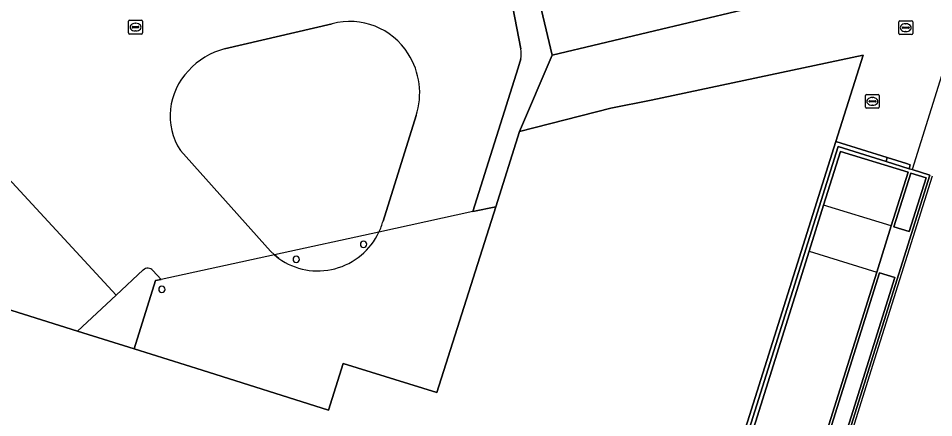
# Model space of a CAD drawing. Extents: x 160675 to 161153, y 383241 to 383714.
# Drawn here: x 160986.7 to 161053, y 383407.9 to 383436.8 of the extents above; entities that cross this region are included whole.
import ezdxf

# ---------------------------------------------------------------- set-up
doc = ezdxf.new("R2010")
doc.units = 0
for name, color, linetype in [('IMGEO_Groenvoorziening', 7, 'Continuous'), ('IMGEO_Hek', 7, 'Continuous'), ('IMGEO_Lijnafwatering', 7, 'Continuous'), ('IMGEO_Muur', 7, 'Continuous'), ('IMGEO_Pand', 7, 'Continuous'), ('IMGEO_Pand_overbouw', 7, 'Continuous'), ('IMGEO_Rijbaan_lokaal_open', 7, 'Continuous'), ('IMGEO_Rioolput', 7, 'Continuous'), ('IMGEO_Verkeerseiland_halfverhard', 7, 'Continuous'), ('IMGEO_Voetgangersgebied_open', 7, 'Continuous'), ('IMGEO_Voetpad_gesloten', 7, 'Continuous'), ('IMGEO_Voetpad_open', 7, 'Continuous')]:
    doc.layers.add(name, color=color, linetype=linetype)

msp = doc.modelspace()

# ---------------------------------------------------------------- linework, layer by layer
at = {"layer": 'IMGEO_Groenvoorziening'}
msp.add_lwpolyline([(160953.343, 383421.851), (160952.833, 383420.05), (160959.432, 383417.969), (160960.033, 383417.764), (160958.824, 383413.95), (160958.896, 383413.432), (160959.074, 383412.139), (160959.179, 383412.106), (160964.397, 383410.461), (160967.849, 383421.416), (160990.957, 383414.155), (160993.778, 383416.768), (160985.645, 383425.552)], dxfattribs=at)
for points in [[(161051.233, 383421.375), (161052.451, 383425.256), (161051.334, 383425.597), (161050.111, 383421.717)], [(161039.284, 383383.304), (161050.181, 383418.024), (161049.074, 383418.364), (161038.161, 383383.655)]]:
    msp.add_lwpolyline(points, close=True, dxfattribs=at)
at = {"layer": 'IMGEO_Hek'}
msp.add_lwpolyline([(161049.64, 383426.719), (161045.909, 383427.885)], dxfattribs=at)
at = {"layer": 'IMGEO_Lijnafwatering'}
for points in [[(161059.617, 383435.13), (161054.833, 383436.641), (161051.429, 383425.846)], [(161046.662, 383405.512), (161048.746, 383412.14), (161052.914, 383425.398)]]:
    msp.add_lwpolyline(points, dxfattribs=at)
at = {"layer": 'IMGEO_Muur'}
for points in [[(161049.551, 383426.438), (161046.083, 383427.531), (161032.515, 383384.431), (161035.432, 383383.524), (161039.196, 383382.354), (161040.28, 383385.878), (161052.723, 383425.456), (161051.429, 383425.846), (161051.214, 383425.911)], [(161048.883, 383418.423), (161037.97, 383383.715), (161033.081, 383385.244), (161043.97, 383419.933), (161045.017, 383423.27), (161046.236, 383427.152), (161051.143, 383425.655), (161049.92, 383421.775)], [(161051.233, 383421.375), (161050.111, 383421.717), (161051.334, 383425.597), (161052.451, 383425.256)], [(161039.284, 383383.304), (161038.161, 383383.655), (161049.074, 383418.364), (161050.181, 383418.024)]]:
    msp.add_lwpolyline(points, close=True, dxfattribs=at)
at = {"layer": 'IMGEO_Pand'}
for points in [[(161011.858, 383494.285), (161014.465, 383483.45), (161014.985, 383481.288), (161022.819, 383448.908), (161021.892, 383448.714), (161025.358, 383434.141), (161049.535, 383439.901), (161049.507, 383440.018), (161053.275, 383449.133)], [(160984.676, 383377.898), (160992.903, 383375.323), (160998.821, 383373.471), (160999.845, 383376.812), (161000, 383376.764), (161006.596, 383374.71), (161009.264, 383383.247), (161009.323, 383383.438), (161011.968, 383391.902), (161032.552, 383385.506), (161045.909, 383427.885), (161047.883, 383434.148), (161032.528, 383430.873), (161029.611, 383430.31), (161022.993, 383428.609), (161021.266, 383423.165), (161016.995, 383409.701), (161010.218, 383411.816), (161009.156, 383408.436), (161000, 383411.313), (160995.072, 383412.862), (160990.957, 383414.155), (160967.849, 383421.416)]]:
    msp.add_lwpolyline(points, dxfattribs=at)
msp.add_lwpolyline([(161049.64, 383426.719), (161049.551, 383426.438), (161051.214, 383425.911), (161051.306, 383426.202), (161051.018, 383426.293)], close=True, dxfattribs=at)
for centre, start, end in [((161011.688, 383420.44), 90, 270), ((161011.688, 383420.44), 270, 90), ((161006.81, 383419.349), 90, 270), ((161006.81, 383419.349), 270, 90), ((160997.079, 383417.175), 90, 270), ((160997.079, 383417.175), 270, 90)]:
    msp.add_arc(centre, 0.23, start, end, dxfattribs=at)
at = {"layer": 'IMGEO_Pand_overbouw'}
msp.add_lwpolyline([(161021.266, 383423.165), (161019.614, 383422.806), (161012.809, 383421.326), (161005.24, 383419.681), (160997.029, 383417.896), (160996.626, 383417.808), (160995.072, 383412.862), (161000, 383411.313), (161009.156, 383408.436), (161010.218, 383411.816), (161016.995, 383409.701)], close=True, dxfattribs=at)
at = {"layer": 'IMGEO_Rijbaan_lokaal_open'}
for points in [[(161023.095, 383434.591), (161020.237, 383449.35)], [(161004.5, 383442.322), (161004.109, 383442.247), (161003.933, 383442.245), (161002.961, 383441.809), (160982.974, 383436.943), (160983.118, 383436.334), (160982.31, 383436.079), (160983.287, 383431.735), (160984.098, 383431.98), (160985.645, 383425.552), (160993.778, 383416.768), (160995.733, 383418.579)], [(161001.625, 383434.6), (161009.411, 383436.408)], [(160996.431, 383418.549), (160997.029, 383417.896), (160996.626, 383417.808), (160995.072, 383412.862), (161000, 383411.313), (161009.156, 383408.436), (161010.218, 383411.816), (161016.995, 383409.701), (161021.266, 383423.165), (161019.614, 383422.806), (161022.883, 383433.221), (161023.089, 383433.867)], [(161015.496, 383429.76), (161013.101, 383422.12)], [(161005.542, 383419.419), (161005.24, 383419.681), (161004.949, 383419.934), (160998.419, 383427.231)]]:
    msp.add_lwpolyline(points, dxfattribs=at)
for centre, radius, start, end in [((161010.698, 383431.58), 4.996, 32.21624, 104.92816), ((161003.026, 383429.318), 5.464, 104.85359, 137.47096), ((161020.679, 383434.249), 2.44, 350.99468, 8.05569), ((161010.491, 383431.401), 5.267, 341.8475, 32.66666), ((161002.354, 383429.756), 4.676, 135.85773, 212.6838), ((161008.306, 383423.433), 4.972, 334.92815, 344.68903), ((161008.378, 383423.41), 4.896, 234.60029, 334.80765), ((160996.067, 383418.216), 0.493, 42.41861, 132.65928), ((160997.079, 383417.175), 0.23, 90, 270), ((160997.079, 383417.175), 0.23, 270, 90)]:
    msp.add_arc(centre, radius, start, end, dxfattribs=at)
at = {"layer": 'IMGEO_Rioolput'}
for p, q in [((160994.669, 383435.744), (160994.669, 383436.596)), ((160994.744, 383436.67), (160995.596, 383436.67)), ((160995.157, 383436.45), (160995.182, 383436.45)), ((160995.67, 383436.596), (160995.67, 383435.744)), ((161050.477, 383435.702), (161050.477, 383436.554)), ((161050.552, 383436.628), (161051.404, 383436.628)), ((161050.965, 383436.408), (161050.99, 383436.408)), ((161051.478, 383436.554), (161051.478, 383435.702)), ((160995.596, 383435.67), (160994.744, 383435.67)), ((160994.928, 383436.164), (160994.928, 383436.176)), ((160995.366, 383436.127), (160994.968, 383436.127)), ((160994.971, 383436.213), (160995.369, 383436.213)), ((160995.18, 383435.89), (160995.155, 383435.89)), ((160995.412, 383436.176), (160995.412, 383436.164)), ((161050.736, 383436.122), (161050.736, 383436.134)), ((161051.174, 383436.085), (161050.776, 383436.085)), ((161050.779, 383436.171), (161051.177, 383436.171)), ((161050.988, 383435.848), (161050.963, 383435.848)), ((161051.22, 383436.134), (161051.22, 383436.122)), ((161051.404, 383435.628), (161050.552, 383435.628)), ((161048.054, 383430.365), (161048.054, 383431.217)), ((161048.129, 383431.291), (161048.981, 383431.291)), ((161048.542, 383431.071), (161048.567, 383431.071)), ((161049.055, 383431.217), (161049.055, 383430.365)), ((161048.313, 383430.785), (161048.313, 383430.797)), ((161048.751, 383430.748), (161048.353, 383430.748)), ((161048.356, 383430.834), (161048.754, 383430.834)), ((161048.565, 383430.511), (161048.54, 383430.511)), ((161048.797, 383430.797), (161048.797, 383430.785)), ((161048.981, 383430.291), (161048.129, 383430.291))]:
    msp.add_line(p, q, dxfattribs=at)
for points in [[(160994.669, 383435.744), (160994.669, 383436.596)], [(160994.744, 383436.67), (160995.596, 383436.67)], [(160995.67, 383436.596), (160995.67, 383435.744)], [(161050.477, 383435.702), (161050.477, 383436.554)], [(161050.552, 383436.628), (161051.404, 383436.628)], [(161051.478, 383436.554), (161051.478, 383435.702)], [(160995.596, 383435.67), (160994.744, 383435.67)], [(161051.404, 383435.628), (161050.552, 383435.628)], [(161048.054, 383430.365), (161048.054, 383431.217)], [(161048.129, 383431.291), (161048.981, 383431.291)], [(161049.055, 383431.217), (161049.055, 383430.365)], [(161048.981, 383430.291), (161048.129, 383430.291)]]:
    msp.add_lwpolyline(points, dxfattribs=at)
for centre, radius, start, end in [((160994.746, 383436.594), 0.0765, 91.55205, 178.44795), ((160994.746, 383436.594), 0.0765, 91.55205, 178.44795), ((160995.594, 383436.594), 0.0765, 1.55205, 88.44795), ((160995.594, 383436.594), 0.0765, 1.55205, 88.44795), ((161050.554, 383436.552), 0.0765, 91.55205, 178.44795), ((161050.554, 383436.552), 0.0765, 91.55205, 178.44795), ((161051.402, 383436.552), 0.0765, 1.55205, 88.44795), ((161051.402, 383436.552), 0.0765, 1.55205, 88.44795), ((160994.746, 383435.746), 0.0765, 181.55205, 268.44795), ((160994.746, 383435.746), 0.0765, 181.55205, 268.44795), ((160994.968, 383436.173), 0.0403, 85.87752, 175.75265), ((160994.965, 383436.163), 0.0366, 178.93798, 274.71019), ((160995.369, 383436.17), 0.043, 264.86636, 352.45326), ((160995.373, 383436.175), 0.0386, 1.73085, 96.63898), ((160995.594, 383435.746), 0.0765, 271.55205, 358.44795), ((160995.594, 383435.746), 0.0765, 271.55205, 358.44795), ((161050.554, 383435.704), 0.0765, 181.55205, 268.44795), ((161050.554, 383435.704), 0.0765, 181.55205, 268.44795), ((161050.776, 383436.131), 0.0403, 85.87752, 175.75265), ((161050.773, 383436.121), 0.0366, 178.93798, 274.71019), ((161051.177, 383436.128), 0.043, 264.86636, 352.45326), ((161051.181, 383436.133), 0.0386, 1.73085, 96.63898), ((161051.402, 383435.704), 0.0765, 271.55205, 358.44795), ((161051.402, 383435.704), 0.0765, 271.55205, 358.44795), ((161048.131, 383431.215), 0.0765, 91.55205, 178.44795), ((161048.131, 383431.215), 0.0765, 91.55205, 178.44795), ((161048.979, 383431.215), 0.0765, 1.55205, 88.44795), ((161048.979, 383431.215), 0.0765, 1.55205, 88.44795), ((161048.131, 383430.367), 0.0765, 181.55205, 268.44795), ((161048.131, 383430.367), 0.0765, 181.55205, 268.44795), ((161048.353, 383430.794), 0.0403, 85.87752, 175.75265), ((161048.35, 383430.784), 0.0366, 178.93798, 274.71019), ((161048.754, 383430.791), 0.043, 264.86636, 352.45326), ((161048.758, 383430.796), 0.0386, 1.73085, 96.63898), ((161048.979, 383430.367), 0.0765, 271.55205, 358.44795), ((161048.979, 383430.367), 0.0765, 271.55205, 358.44795)]:
    msp.add_arc(centre, radius, start, end, dxfattribs=at)
for centre, major_axis, ratio, start_param, end_param in [((160995.156, 383436.17), (-0.387, 0.002), 0.722429, 4.712389, 7.853982), ((160995.181, 383436.17), (-0.39, 0.002), 0.717154, 1.570796, 4.712389), ((161050.964, 383436.128), (-0.387, 0.002), 0.722429, 4.712389, 7.853982), ((161050.989, 383436.128), (-0.39, 0.002), 0.717154, 1.570796, 4.712389), ((161048.541, 383430.791), (-0.387, 0.002), 0.722429, 4.712389, 7.853982), ((161048.566, 383430.791), (-0.39, 0.002), 0.717154, 1.570796, 4.712389)]:
    msp.add_ellipse(centre, major_axis=major_axis, ratio=ratio, start_param=start_param, end_param=end_param, dxfattribs=at)
at = {"layer": 'IMGEO_Verkeerseiland_halfverhard'}
for points in [[(161009.411, 383436.408), (161001.625, 383434.6)], [(161013.101, 383422.12), (161015.496, 383429.76)], [(160998.419, 383427.231), (161004.949, 383419.934), (161005.24, 383419.681), (161005.542, 383419.419)]]:
    msp.add_lwpolyline(points, dxfattribs=at)
for centre, radius, start, end in [((161010.698, 383431.58), 4.996, 32.21624, 104.92816), ((161003.026, 383429.318), 5.464, 104.85359, 137.47096), ((161010.491, 383431.401), 5.267, 341.8475, 32.66666), ((161002.354, 383429.756), 4.676, 135.85773, 212.6838), ((161008.306, 383423.433), 4.972, 334.92815, 344.68903), ((161008.378, 383423.41), 4.896, 234.60029, 334.80765), ((161011.688, 383420.44), 0.23, 90, 270), ((161011.688, 383420.44), 0.23, 270, 90), ((161006.81, 383419.349), 0.23, 90, 270), ((161006.81, 383419.349), 0.23, 270, 90)]:
    msp.add_arc(centre, radius, start, end, dxfattribs=at)
at = {"layer": 'IMGEO_Voetgangersgebied_open'}
msp.add_lwpolyline([(161032.515, 383384.431), (161046.083, 383427.531), (161049.551, 383426.438), (161049.64, 383426.719), (161045.909, 383427.885), (161032.552, 383385.506)], dxfattribs=at)
at = {"layer": 'IMGEO_Voetpad_gesloten'}
msp.add_lwpolyline([(161048.883, 383418.423), (161049.92, 383421.775), (161051.143, 383425.655), (161046.236, 383427.152), (161045.017, 383423.27), (161043.97, 383419.933), (161033.081, 383385.244), (161037.97, 383383.715)], close=True, dxfattribs=at)
at = {"layer": 'IMGEO_Voetpad_open'}
for points in [[(161007.753, 383512.121), (161007.66, 383511.339), (161008.411, 383498.621), (161015.75, 383467.966), (161020.237, 383449.35), (161023.095, 383434.591)], [(161023.089, 383433.867), (161022.883, 383433.221), (161019.614, 383422.806), (161021.266, 383423.165), (161022.993, 383428.609), (161025.358, 383434.141), (161021.892, 383448.714), (161022.819, 383448.908), (161014.985, 383481.288), (161014.465, 383483.45), (161011.858, 383494.285), (161011.421, 383494.179), (161010.2, 383499.211), (161015.25, 383500.388), (161015.35, 383499.959), (161018.313, 383500.667), (161016.531, 383508.157)], [(161054.553, 383441.089), (161049.535, 383439.901), (161025.358, 383434.141), (161022.993, 383428.609), (161029.611, 383430.31), (161032.528, 383430.873), (161047.883, 383434.148), (161045.909, 383427.885), (161049.64, 383426.719), (161051.018, 383426.293), (161051.306, 383426.202), (161051.214, 383425.911), (161051.429, 383425.846), (161052.723, 383425.456), (161040.28, 383385.878)], [(160995.733, 383418.579), (160993.778, 383416.768), (160990.957, 383414.155), (160995.072, 383412.862), (160996.626, 383417.808), (160997.029, 383417.896)], [(160997.029, 383417.896), (160996.431, 383418.549)]]:
    msp.add_lwpolyline(points, dxfattribs=at)
msp.add_lwpolyline([(161049.92, 383421.775), (161045.017, 383423.27), (161043.97, 383419.933), (161048.883, 383418.423)], close=True, dxfattribs=at)
for centre, radius, start, end in [((161020.679, 383434.249), 2.44, 350.99468, 8.05569), ((160996.067, 383418.216), 0.493, 42.41861, 132.65928)]:
    msp.add_arc(centre, radius, start, end, dxfattribs=at)

doc.saveas('drawing.dxf')
